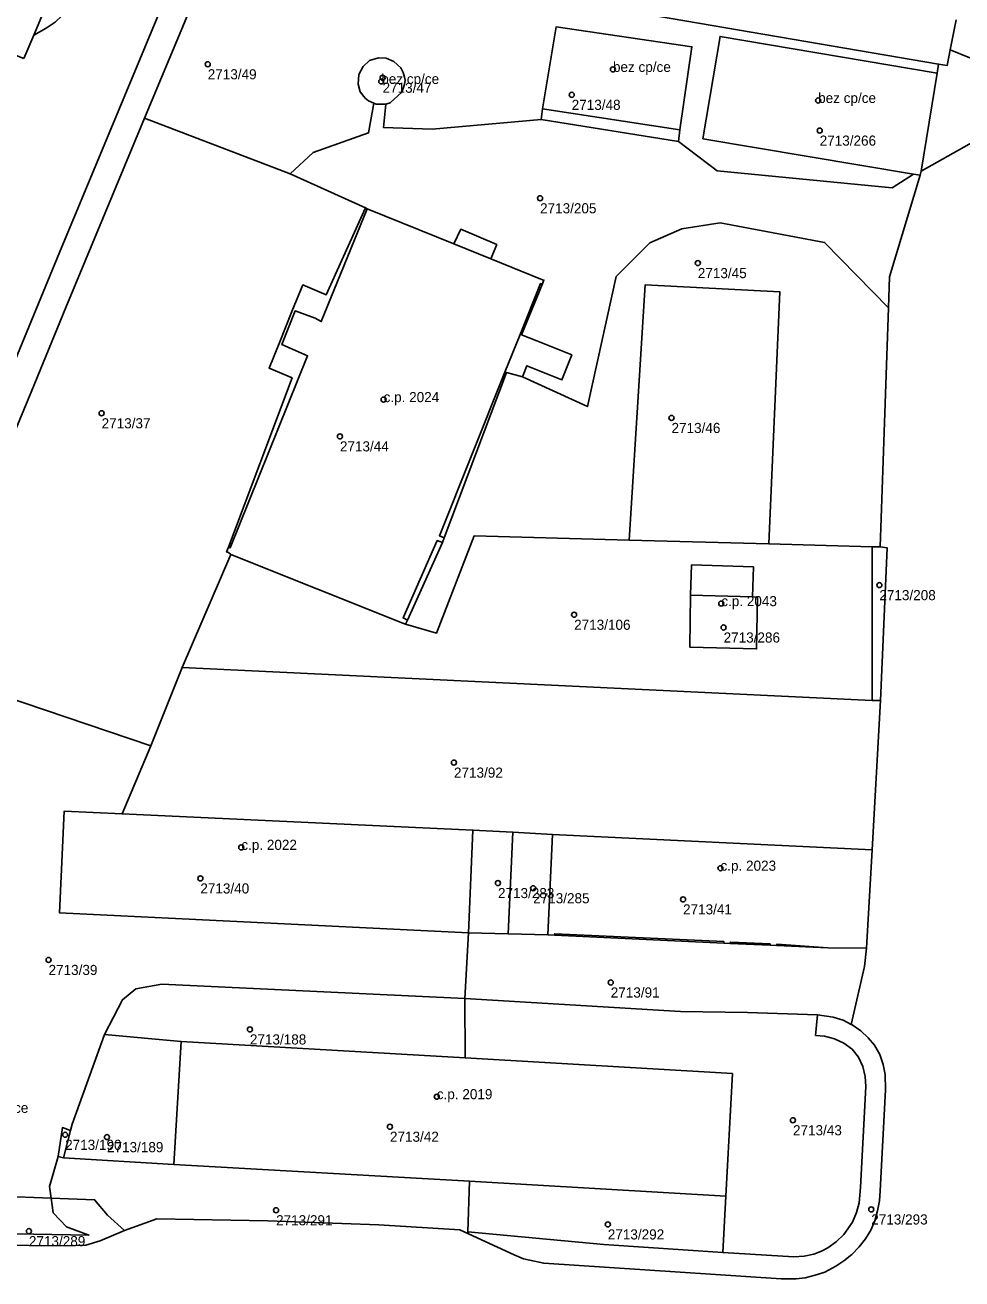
# Model space of a CAD drawing. Extents: x -878211 to -870363, y -1058464 to -1052522.
# Drawn here: x -873749.8 to -873657.2, y -1055216.6 to -1055092.6 of the extents above; entities that cross this region are included whole.
import ezdxf

# ---------------------------------------------------------------- set-up
doc = ezdxf.new("R2010")
doc.units = 0
for name, color, linetype in [('Vrstva 50', 7, 'Continuous'), ('Vrstva 51', 7, 'Continuous'), ('Vrstva 52', 7, 'Continuous')]:
    doc.layers.add(name, color=color, linetype=linetype)

msp = doc.modelspace()

# ---------------------------------------------------------------- linework, layer by layer
at = {"layer": 'Vrstva 50'}
for centre in [(-873731.74, -1055096.49994), (-873714.45, -1055097.82994), (-873691.67, -1055097.00994), (-873714.58, -1055098.19994), (-873695.75, -1055099.51994), (-873671.38, -1055100.07994), (-873671.23, -1055103.05994), (-873698.88, -1055109.74994), (-873683.28, -1055116.15994), (-873714.35, -1055129.65994), (-873742.23, -1055131.00994), (-873685.88, -1055131.46994), (-873718.67, -1055133.28994), (-873665.33, -1055147.99994), (-873680.96, -1055149.82994), (-873695.51, -1055150.92994), (-873680.73, -1055152.18994), (-873707.39, -1055165.54994), (-873728.42, -1055173.92994), (-873681.04, -1055175.98994), (-873732.47, -1055176.99994), (-873703.04, -1055177.45994), (-873699.56, -1055177.96994), (-873684.74, -1055179.06994), (-873747.48, -1055185.05994), (-873691.89, -1055187.28994), (-873727.57, -1055191.92994), (-873709.09, -1055198.57994), (-873673.87, -1055200.90994), (-873713.72, -1055201.54994), (-873745.84, -1055202.34994), (-873741.7, -1055202.57994), (-873666.13, -1055209.72994), (-873724.98, -1055209.80994), (-873749.42, -1055211.87994), (-873692.18, -1055211.20994)]:
    msp.add_circle(centre, 0.25, dxfattribs=at)
at = {"layer": 'Vrstva 51'}
for points in [[(-873742.18, -1055077.4), (-873748.94, -1055093.62), (-873747.7, -1055092.94), (-873746.84, -1055092.34), (-873746.12, -1055091.67), (-873744.2, -1055089.3), (-873739.58, -1055078.46), (-873728.54, -1055053.66), (-873724.66, -1055045.55), (-873721.65, -1055039.17), (-873721.03, -1055037.29), (-873720.89, -1055036.21), (-873728, -1055042.02), (-873728.38, -1055046.09), (-873737.47, -1055066.98), (-873737.66, -1055067.43), (-873741.2, -1055075.24)], [(-873749.93, -1055095.92), (-873748.94, -1055093.62), (-873742.18, -1055077.4), (-873741.2, -1055075.24), (-873771.89, -1055063.45), (-873779.92, -1055083.96)], [(-873730.67, -1055084.29), (-873737.98, -1055101.84), (-873723.58, -1055107.33), (-873721.33, -1055105.22), (-873715.83, -1055103.28), (-873715.3, -1055100.34), (-873715.84, -1055100.11), (-873716.18, -1055099.86), (-873716.65, -1055099.23), (-873716.88, -1055098.46), (-873716.8, -1055097.51), (-873716.38, -1055096.71), (-873715.73, -1055096.13), (-873714.87, -1055095.87), (-873714.11, -1055095.89), (-873713.33, -1055096.21), (-873712.66, -1055096.85), (-873712.4, -1055097.33), (-873712.29, -1055097.79), (-873712.23, -1055098.07), (-873712.28, -1055098.5), (-873712.53, -1055099.27), (-873713.69, -1055100.32), (-873714.14, -1055100.46), (-873714.35, -1055102.76), (-873709.56, -1055102.91), (-873698.78, -1055101.95), (-873698.65, -1055100.9), (-873697.3, -1055092.81), (-873683.87, -1055094.76), (-873685.06, -1055102.99), (-873685.18, -1055104.12), (-873681.35, -1055107.05), (-873664.06, -1055108.73), (-873661.95, -1055107.37), (-873682.78, -1055103.86), (-873681.07, -1055093.75), (-873659.62, -1055097.39), (-873659.47, -1055096.49)], [(-873685.18, -1055104.12), (-873685.06, -1055102.99), (-873683.87, -1055094.76), (-873697.3, -1055092.81), (-873698.65, -1055100.9), (-873698.78, -1055101.95)], [(-873682.78, -1055103.86), (-873661.95, -1055107.37), (-873661.28, -1055107.48), (-873661.21, -1055107.07), (-873659.62, -1055097.39), (-873681.07, -1055093.75)], [(-873659.47, -1055096.49), (-873659.62, -1055097.39), (-873661.21, -1055107.07), (-873654.86, -1055103.51), (-873652.51, -1055097.46), (-873658.32, -1055095.06), (-873658.64, -1055096.63)], [(-873715.84, -1055100.11), (-873715.3, -1055100.34), (-873715.09, -1055100.43), (-873714.14, -1055100.46), (-873713.69, -1055100.32), (-873712.53, -1055099.27), (-873712.28, -1055098.5), (-873712.23, -1055098.07), (-873712.29, -1055097.79), (-873712.4, -1055097.33), (-873712.66, -1055096.85), (-873713.33, -1055096.21), (-873714.11, -1055095.89), (-873714.87, -1055095.87), (-873715.73, -1055096.13), (-873716.38, -1055096.71), (-873716.8, -1055097.51), (-873716.88, -1055098.46), (-873716.65, -1055099.23), (-873716.18, -1055099.86)], [(-873661.95, -1055107.37), (-873664.06, -1055108.73), (-873681.35, -1055107.05), (-873685.18, -1055104.12), (-873698.78, -1055101.95), (-873709.56, -1055102.91), (-873714.35, -1055102.76), (-873714.14, -1055100.46), (-873715.09, -1055100.43), (-873715.3, -1055100.34), (-873715.83, -1055103.28), (-873721.33, -1055105.22), (-873723.58, -1055107.33), (-873716.14, -1055110.69), (-873715.96, -1055110.79), (-873707.42, -1055114.25), (-873706.72, -1055112.81), (-873703.16, -1055114.33), (-873703.74, -1055115.73), (-873698.63, -1055117.8), (-873698.5, -1055117.84), (-873698.68, -1055118.29), (-873700.71, -1055123.24), (-873699.19, -1055123.85), (-873695.75, -1055125.23), (-873696.72, -1055127.71), (-873700.2, -1055126.31), (-873700.62, -1055127.39), (-873694.19, -1055130.34), (-873691.35, -1055117.5), (-873688.02, -1055114.15), (-873684.86, -1055112.76), (-873681.08, -1055112.18), (-873670.74, -1055114.12), (-873664.44, -1055120.58), (-873664.34, -1055117.51), (-873661.28, -1055107.48)], [(-873760.46, -1055156.07), (-873737.38, -1055163.9), (-873734.27, -1055156.15), (-873729.45, -1055144.97), (-873729.68, -1055144.78), (-873729.87, -1055144.71), (-873729.7, -1055144.24), (-873723.4, -1055127.51), (-873725.68, -1055126.56), (-873724.62, -1055123.94), (-873723.41, -1055120.94), (-873722.35, -1055118.32), (-873720.02, -1055119.29), (-873716.14, -1055110.69), (-873723.58, -1055107.33), (-873737.98, -1055101.84), (-873745.78, -1055120.55), (-873749.13, -1055128.77)], [(-873700.2, -1055126.31), (-873696.72, -1055127.71), (-873695.75, -1055125.23), (-873699.19, -1055123.85), (-873700.71, -1055123.24), (-873698.68, -1055118.29), (-873698.5, -1055117.84), (-873698.63, -1055117.8), (-873703.74, -1055115.73), (-873703.16, -1055114.33), (-873706.72, -1055112.81), (-873707.42, -1055114.25), (-873715.96, -1055110.79), (-873716.14, -1055110.69), (-873720.02, -1055119.29), (-873722.35, -1055118.32), (-873723.41, -1055120.94), (-873724.62, -1055123.94), (-873725.68, -1055126.56), (-873723.4, -1055127.51), (-873729.7, -1055144.24), (-873729.87, -1055144.71), (-873729.68, -1055144.78), (-873729.45, -1055144.97), (-873712.45, -1055151.75), (-873712.17, -1055151.85), (-873711.99, -1055151.45), (-873708.51, -1055143.79), (-873708.36, -1055143.32), (-873702.19, -1055126.97), (-873700.62, -1055127.39)], [(-873670.74, -1055114.12), (-873681.08, -1055112.18), (-873684.86, -1055112.76), (-873688.02, -1055114.15), (-873691.35, -1055117.5), (-873694.19, -1055130.34), (-873700.62, -1055127.39), (-873702.19, -1055126.97), (-873708.36, -1055143.32), (-873708.51, -1055143.79), (-873711.99, -1055151.45), (-873712.17, -1055151.85), (-873709.13, -1055152.74), (-873705.4, -1055143.14), (-873690.08, -1055143.56), (-873688.49, -1055118.31), (-873675.18, -1055118.99), (-873676.25, -1055143.93), (-873666.05, -1055144.21), (-873665.24, -1055144.22), (-873664.76, -1055130.05), (-873664.44, -1055120.58)], [(-873690.08, -1055143.56), (-873676.25, -1055143.93), (-873675.18, -1055118.99), (-873688.49, -1055118.31)], [(-873729.45, -1055144.97), (-873734.27, -1055156.15), (-873666.05, -1055159.4), (-873666.05, -1055144.21), (-873676.25, -1055143.93), (-873690.08, -1055143.56), (-873705.4, -1055143.14), (-873709.13, -1055152.74), (-873712.17, -1055151.85), (-873712.45, -1055151.75)], [(-873665.24, -1055144.22), (-873666.05, -1055144.21), (-873666.05, -1055159.4), (-873665.22, -1055159.41), (-873664.55, -1055144.32)], [(-873677.79, -1055146.2), (-873677.87, -1055149.17), (-873677.37, -1055149.18), (-873677.47, -1055154.3), (-873684.06, -1055154.14), (-873683.99, -1055148.99), (-873683.9, -1055146)], [(-873677.79, -1055146.2), (-873683.9, -1055146), (-873683.99, -1055148.99), (-873684.06, -1055154.14), (-873677.47, -1055154.3), (-873677.37, -1055149.18), (-873677.87, -1055149.17)], [(-873697.64, -1055172.67), (-873666.05, -1055174.16), (-873665.22, -1055159.41), (-873666.05, -1055159.4), (-873734.27, -1055156.15), (-873737.38, -1055163.9), (-873740.2, -1055170.62), (-873705.51, -1055172.22), (-873701.58, -1055172.44)], [(-873705.96, -1055182.37), (-873705.51, -1055172.22), (-873740.2, -1055170.62), (-873745.94, -1055170.36), (-873746.4, -1055180.4)], [(-873702.02, -1055182.48), (-873701.58, -1055172.44), (-873705.51, -1055172.22), (-873705.96, -1055182.37)], [(-873697.64, -1055172.67), (-873701.58, -1055172.44), (-873702.02, -1055182.48), (-873698.11, -1055182.59)], [(-873680.07, -1055183.42), (-873676.11, -1055183.6), (-873675.48, -1055183.62), (-873670.43, -1055183.87), (-873666.59, -1055183.91), (-873666.05, -1055174.16), (-873697.64, -1055172.67), (-873698.11, -1055182.59), (-873697.46, -1055182.61), (-873680.7, -1055183.39)], [(-873669.89, -1055190.71), (-873668.92, -1055191.03), (-873668.11, -1055191.43), (-873666.79, -1055185.7), (-873666.59, -1055183.91), (-873670.43, -1055183.87), (-873675.48, -1055183.62), (-873676.11, -1055183.6), (-873680.07, -1055183.42), (-873680.7, -1055183.39), (-873697.46, -1055182.61), (-873698.11, -1055182.59), (-873702.02, -1055182.48), (-873705.96, -1055182.37), (-873706.32, -1055188.86), (-873684.99, -1055190.17), (-873678.38, -1055190.26), (-873671.43, -1055190.5)], [(-873734.38, -1055193.11), (-873706.28, -1055194.75), (-873706.32, -1055188.86), (-873736.29, -1055187.47), (-873738.84, -1055187.91), (-873740.17, -1055188.99), (-873741.95, -1055192.43)], [(-873668.02, -1055193.89), (-873668.83, -1055193.28), (-873669.75, -1055192.85), (-873670.76, -1055192.61), (-873671.64, -1055192.52), (-873671.43, -1055190.5), (-873678.38, -1055190.26), (-873684.99, -1055190.17), (-873706.32, -1055188.86), (-873706.28, -1055194.75), (-873679.86, -1055196.3), (-873680.5, -1055208.41), (-873680.82, -1055213.98), (-873673.8, -1055214.4), (-873672.78, -1055214.34), (-873671.8, -1055214.14), (-873671.04, -1055213.86), (-873670.41, -1055213.53), (-873669.59, -1055212.94), (-873668.85, -1055212.22), (-873667.97, -1055211), (-873667.58, -1055210.04), (-873667.33, -1055209.07), (-873667.18, -1055207.57), (-873666.66, -1055197.59), (-873666.73, -1055196.58), (-873666.97, -1055195.59), (-873667.39, -1055194.66)], [(-873671.43, -1055190.5), (-873671.64, -1055192.52), (-873670.76, -1055192.61), (-873669.75, -1055192.85), (-873668.83, -1055193.28), (-873668.02, -1055193.89), (-873667.39, -1055194.66), (-873666.97, -1055195.59), (-873666.73, -1055196.58), (-873666.66, -1055197.59), (-873667.18, -1055207.57), (-873667.33, -1055209.07), (-873667.58, -1055210.04), (-873667.97, -1055211), (-873668.85, -1055212.22), (-873669.59, -1055212.94), (-873670.41, -1055213.53), (-873671.04, -1055213.86), (-873671.8, -1055214.14), (-873672.78, -1055214.34), (-873673.8, -1055214.4), (-873680.82, -1055213.98), (-873692.58, -1055213.19), (-873706.02, -1055211.94), (-873705.96, -1055212.15), (-873701.44, -1055214.23), (-873700.5, -1055214.6), (-873698.51, -1055215.05), (-873692.02, -1055215.47), (-873675.05, -1055216.59), (-873673.56, -1055216.6), (-873672.66, -1055216.48), (-873671.69, -1055216.24), (-873670.73, -1055215.92), (-873669.63, -1055215.35), (-873668.83, -1055214.8), (-873668.05, -1055214.17), (-873667.34, -1055213.44), (-873666.69, -1055212.65), (-873666.17, -1055211.79), (-873665.78, -1055210.86), (-873665.5, -1055209.88), (-873665.32, -1055208.88), (-873665.25, -1055207.88), (-873664.71, -1055197.89), (-873664.77, -1055196.38), (-873664.95, -1055195.4), (-873665.29, -1055194.41), (-873665.81, -1055193.48), (-873666.42, -1055192.76), (-873667.17, -1055192.07), (-873668.01, -1055191.48), (-873668.11, -1055191.43), (-873668.92, -1055191.03), (-873669.89, -1055190.71)], [(-873735.09, -1055205.27), (-873734.38, -1055193.11), (-873741.95, -1055192.43), (-873745.15, -1055201.31), (-873745.3, -1055201.91), (-873745.99, -1055204.64)], [(-873735.09, -1055205.27), (-873705.85, -1055206.95), (-873680.5, -1055208.41), (-873679.86, -1055196.3), (-873706.28, -1055194.75), (-873734.38, -1055193.11)], [(-873746.53, -1055204.5), (-873745.99, -1055204.64), (-873745.3, -1055201.91), (-873746.1, -1055201.63)], [(-873706.02, -1055211.94), (-873705.85, -1055206.95), (-873735.09, -1055205.27), (-873745.99, -1055204.64), (-873746.53, -1055204.5), (-873747.4, -1055207.45), (-873747.23, -1055208.61), (-873742.93, -1055208.77), (-873741.64, -1055210.3), (-873739.97, -1055211.82), (-873736.76, -1055210.65), (-873725.81, -1055210.84), (-873714.81, -1055211.24), (-873706.82, -1055211.73), (-873705.96, -1055212.15)], [(-873706.02, -1055211.94), (-873692.58, -1055213.19), (-873680.82, -1055213.98), (-873680.5, -1055208.41), (-873705.85, -1055206.95)], [(-873747.03, -1055210.05), (-873747.23, -1055208.61), (-873752.35, -1055208.42), (-873752.67, -1055212.1), (-873743.48, -1055212.26), (-873745.69, -1055211.45)]]:
    msp.add_lwpolyline(points, close=True, dxfattribs=at)
for points in [[(-873729.39, -1055074.21), (-873746.41, -1055115.11), (-873762.53, -1055154.18), (-873763.71, -1055156.95), (-873772.78, -1055177.06), (-873777.46, -1055185.88), (-873779.61, -1055189.32), (-873783.25, -1055194.12), (-873785.81, -1055197.2), (-873791.67, -1055204.04), (-873789.11, -1055206.09), (-873778.24, -1055192.5), (-873776.97, -1055190.12), (-873776.05, -1055188.4), (-873766.33, -1055170.24), (-873766.19, -1055169.9), (-873760.46, -1055156.07), (-873749.13, -1055128.77), (-873745.78, -1055120.55), (-873737.98, -1055101.84), (-873730.67, -1055084.29)], [(-873762.53, -1055154.18), (-873746.41, -1055115.11), (-873729.39, -1055074.21)], [(-873730.67, -1055084.29), (-873659.47, -1055096.49), (-873658.64, -1055096.63), (-873658.32, -1055095.06), (-873657.73, -1055092.1)], [(-873746.84, -1055092.34), (-873747.7, -1055092.94), (-873748.94, -1055093.62), (-873749.93, -1055095.92)], [(-873657.73, -1055092.1), (-873658.32, -1055095.06), (-873652.51, -1055097.46), (-873654.86, -1055103.51)], [(-873654.86, -1055103.51), (-873661.21, -1055107.07), (-873661.28, -1055107.48), (-873664.34, -1055117.51), (-873664.44, -1055120.58), (-873664.76, -1055130.05), (-873665.24, -1055144.22), (-873664.55, -1055144.32), (-873665.22, -1055159.41), (-873666.05, -1055174.16), (-873666.59, -1055183.91), (-873666.79, -1055185.7), (-873668.11, -1055191.43), (-873668.01, -1055191.48), (-873667.17, -1055192.07), (-873666.42, -1055192.76), (-873665.81, -1055193.48), (-873665.29, -1055194.41), (-873664.95, -1055195.4), (-873664.77, -1055196.38), (-873664.71, -1055197.89), (-873665.25, -1055207.88), (-873665.32, -1055208.88), (-873665.5, -1055209.88), (-873665.78, -1055210.86), (-873666.17, -1055211.79), (-873666.69, -1055212.65), (-873667.34, -1055213.44), (-873668.05, -1055214.17), (-873668.83, -1055214.8), (-873669.63, -1055215.35), (-873670.73, -1055215.92), (-873671.69, -1055216.24), (-873672.66, -1055216.48), (-873673.56, -1055216.6), (-873675.05, -1055216.59), (-873692.02, -1055215.47), (-873698.51, -1055215.05), (-873700.5, -1055214.6), (-873701.44, -1055214.23), (-873705.96, -1055212.15), (-873706.82, -1055211.73), (-873714.81, -1055211.24), (-873725.81, -1055210.84), (-873736.76, -1055210.65), (-873739.97, -1055211.82), (-873742.38, -1055212.83), (-873743.78, -1055213.25), (-873745.8, -1055213.32), (-873763.8, -1055213.15)], [(-873752.35, -1055208.42), (-873747.23, -1055208.61), (-873747.4, -1055207.45), (-873746.53, -1055204.5), (-873746.1, -1055201.63), (-873745.3, -1055201.91), (-873745.15, -1055201.31), (-873741.95, -1055192.43), (-873740.17, -1055188.99), (-873738.84, -1055187.91), (-873736.29, -1055187.47), (-873706.32, -1055188.86), (-873705.96, -1055182.37), (-873746.4, -1055180.4), (-873745.94, -1055170.36), (-873740.2, -1055170.62), (-873737.38, -1055163.9), (-873760.46, -1055156.07)], [(-873763.8, -1055213.15), (-873745.8, -1055213.32), (-873743.78, -1055213.25), (-873742.38, -1055212.83), (-873739.97, -1055211.82), (-873741.64, -1055210.3), (-873742.93, -1055208.77), (-873747.23, -1055208.61), (-873747.03, -1055210.05), (-873745.69, -1055211.45), (-873743.48, -1055212.26), (-873752.67, -1055212.1)]]:
    msp.add_lwpolyline(points, dxfattribs=at)
at = {"layer": 'Vrstva 52'}
for points in [[(-873697.3, -1055092.81), (-873698.65, -1055100.9), (-873685.06, -1055102.99), (-873683.87, -1055094.76)], [(-873659.62, -1055097.39), (-873681.07, -1055093.75), (-873682.78, -1055103.86), (-873661.95, -1055107.37), (-873661.28, -1055107.48), (-873661.21, -1055107.07)], [(-873712.66, -1055096.85), (-873713.33, -1055096.21), (-873714.11, -1055095.89), (-873714.87, -1055095.87), (-873715.73, -1055096.13), (-873716.38, -1055096.71), (-873716.8, -1055097.51), (-873716.88, -1055098.46), (-873716.65, -1055099.23), (-873716.18, -1055099.86), (-873715.84, -1055100.11), (-873715.3, -1055100.34), (-873715.09, -1055100.43), (-873714.14, -1055100.46), (-873713.69, -1055100.32), (-873712.53, -1055099.27), (-873712.28, -1055098.5), (-873712.23, -1055098.07), (-873712.29, -1055097.79), (-873712.4, -1055097.33)], [(-873729.68, -1055144.78), (-873729.45, -1055144.97), (-873712.45, -1055151.75), (-873712.17, -1055151.85), (-873711.99, -1055151.45), (-873712.43, -1055151.25), (-873709.04, -1055143.59), (-873708.51, -1055143.79), (-873708.36, -1055143.32), (-873708.83, -1055143.12), (-873702.35, -1055126.93), (-873700.83, -1055123.21), (-873698.82, -1055118.18), (-873698.68, -1055118.29), (-873698.5, -1055117.84), (-873698.63, -1055117.8), (-873703.74, -1055115.73), (-873707.42, -1055114.25), (-873715.96, -1055110.79), (-873720.51, -1055121.94), (-873721.1, -1055121.6), (-873723.08, -1055120.88), (-873724.42, -1055124.22), (-873722.48, -1055125.07), (-873721.87, -1055125.34), (-873729.52, -1055144.3), (-873729.7, -1055144.24), (-873729.87, -1055144.71)], [(-873683.99, -1055148.99), (-873684.06, -1055154.14), (-873677.47, -1055154.3), (-873677.37, -1055149.18), (-873677.87, -1055149.17)], [(-873746.4, -1055180.4), (-873705.96, -1055182.37), (-873705.51, -1055172.22), (-873740.2, -1055170.62), (-873745.94, -1055170.36)], [(-873697.64, -1055172.67), (-873698.11, -1055182.59), (-873697.46, -1055182.61), (-873697.42, -1055182.47), (-873680.7, -1055183.25), (-873680.7, -1055183.39), (-873680.07, -1055183.42), (-873680.05, -1055183.29), (-873676.13, -1055183.48), (-873676.11, -1055183.6), (-873675.48, -1055183.62), (-873675.46, -1055183.5), (-873670.43, -1055183.87), (-873666.59, -1055183.91), (-873666.05, -1055174.16)], [(-873734.38, -1055193.11), (-873735.09, -1055205.27), (-873705.85, -1055206.95), (-873680.5, -1055208.41), (-873679.86, -1055196.3), (-873706.28, -1055194.75)]]:
    msp.add_lwpolyline(points, close=True, dxfattribs=at)

# ---------------------------------------------------------------- texts
at = {"layer": 'Vrstva 50'}
for s, p in [('bez cp/ce', (-873691.67, -1055097.26)), ('2713/49', (-873731.74, -1055097.989)), ('bez cp/ce', (-873714.58, -1055098.45)), ('2713/47', (-873714.45, -1055099.319)), ('2713/48', (-873695.75, -1055101.009)), ('bez cp/ce', (-873671.38, -1055100.33)), ('2713/266', (-873671.23, -1055104.549)), ('2713/205', (-873698.88, -1055111.239)), ('2713/45', (-873683.28, -1055117.649)), ('c.p. 2024', (-873714.35, -1055129.909)), ('2713/37', (-873742.23, -1055132.499)), ('2713/46', (-873685.88, -1055132.959)), ('2713/44', (-873718.67, -1055134.779)), ('2713/208', (-873665.33, -1055149.489)), ('c.p. 2043', (-873680.96, -1055150.08)), ('2713/106', (-873695.51, -1055152.419)), ('2713/286', (-873680.73, -1055153.679)), ('2713/92', (-873707.39, -1055167.039)), ('c.p. 2022', (-873728.42, -1055174.179)), ('c.p. 2023', (-873681.04, -1055176.24)), ('2713/40', (-873732.47, -1055178.489)), ('2713/283', (-873703.04, -1055178.949)), ('2713/285', (-873699.56, -1055179.459)), ('2713/41', (-873684.74, -1055180.559)), ('2713/39', (-873747.48, -1055186.549)), ('2713/91', (-873691.89, -1055188.779)), ('2713/188', (-873727.57, -1055193.419)), ('c.p. 2019', (-873709.09, -1055198.83)), ('bez cp/ce', (-873755.2, -1055200.179)), ('2713/42', (-873713.72, -1055203.039)), ('2713/43', (-873673.87, -1055202.399)), ('2713/190', (-873745.84, -1055203.839)), ('2713/189', (-873741.7, -1055204.069)), ('2713/291', (-873724.98, -1055211.299)), ('2713/293', (-873666.13, -1055211.219)), ('2713/292', (-873692.18, -1055212.699)), ('2713/289', (-873749.42, -1055213.369))]:
    msp.add_text(s, height=0.999996, dxfattribs=at).set_placement(p)

doc.saveas('drawing.dxf')
